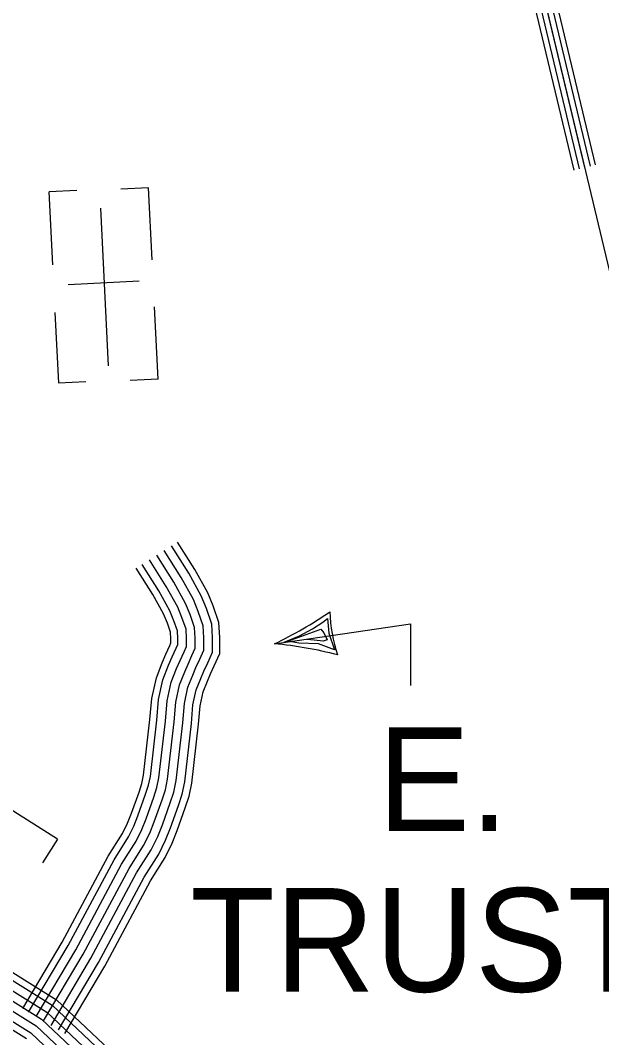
# Model space of a CAD drawing. Extents: x 1788175 to 1969470, y 584502 to 738744.
# Drawn here: x 1947555 to 1949629, y 640308 to 643939 of the extents above; entities that cross this region are included whole.
import ezdxf

# ---------------------------------------------------------------- set-up
doc = ezdxf.new("R2010")
doc.units = 0
for name, color, linetype in [('DESIGN - ROW - Right-of-Way and Easement Labels', 7, 'Continuous'), ('DESIGN - UTILITIES - Cable (Underground) with Text', 7, 'Continuous'), ('SURVEY - DRAINAGE - Natural Features', 7, 'Continuous'), ('SURVEY - TRANSPORTATION - Roads', 7, 'Continuous')]:
    doc.layers.add(name, color=color, linetype=linetype)

msp = doc.modelspace()

# ---------------------------------------------------------------- linework, layer by layer
at = {"layer": 'DESIGN - ROW - Right-of-Way and Easement Labels'}
for p, q in [((1948596.6, 641766.7), (1948634.3, 641790.5)), ((1948634.3, 641790.5), (1948650.2, 641804.1)), ((1948650.2, 641804.1), (1948655, 641752.2)), ((1948496.3, 641719.9), (1948550.3, 641742.3)), ((1948508.6, 641723.1), (1948626.9, 641765.6)), ((1948550.3, 641742.3), (1948596.6, 641766.7)), ((1948626.9, 641765.6), (1948637.8, 641752.5)), ((1948637.8, 641752.5), (1948649.7, 641727.6)), ((1948655, 641752.2), (1948675.3, 641692.4)), ((1948548.5, 641716.2), (1948508.6, 641723.1)), ((1948618.9, 641713.6), (1948548.5, 641716.2)), ((1948602.5, 641726.9), (1948577.4, 641728.8)), ((1948635.5, 641723), (1948602.5, 641726.9)), ((1948675.3, 641692.4), (1948618.9, 641713.6)), ((1948649.7, 641727.6), (1948635.5, 641723))]:
    msp.add_line(p, q, dxfattribs=at)
msp.add_lwpolyline([(1948461.6, 641713.9), (1948947, 641785.6), (1948947, 641564.8)], dxfattribs=at)
for centre, radius, start, end in [((1947786.3, 643111.6), 1552.3, 295.7876, 304.2154), ((1949191.2, 641842.5), 532.3, 181.5708, 198.4292), ((1948334, 640333.4), 1386.4, 75.2793, 84.7178)]:
    msp.add_arc(centre, radius, start, end, dxfattribs=at)
at = {"layer": 'DESIGN - UTILITIES - Cable (Underground) with Text'}
for p, q in [((1948012.5, 643340.8), (1947912.9, 643335.8)), ((1948025.2, 643084.4), (1948012.4, 643340.8)), ((1947656.4, 643327), (1947669.4, 643066.4)), ((1947755.9, 643331.9), (1947657, 643327)), ((1947979, 643007.6), (1947725.7, 642994.9)), ((1948046.6, 642658.5), (1948033.6, 642916.2)), ((1947677.9, 642895.7), (1947690.5, 642644.6)), ((1947690.7, 642644.6), (1947788.8, 642649.5)), ((1948046.4, 642658.4), (1947947, 642653.4)), ((1947687.4, 641016.3), (1947469, 641154)), ((1947687.2, 641016.1), (1947634.2, 640932))]:
    msp.add_line(p, q, dxfattribs=at)
msp.add_lwpolyline([(1947840.4, 643268.7), (1947868.6, 642706.4)], dxfattribs=at)
at = {"layer": 'SURVEY - DRAINAGE - Natural Features'}
for points in [[(1947780.4, 652220.2), (1947771.7, 651988.3), (1948460.1, 651953.4), (1948549.9, 651947.2), (1948645.6, 651933.1), (1948779.3, 651920.9), (1948964.8, 651886.7), (1948683.2, 648245.2), (1947980.9, 648306.1), (1947794.7, 646671.3), (1947978.6, 646779), (1948164.6, 646916.7), (1948312.6, 647046.4), (1948454.6, 647160.1), (1948574.6, 647243.9), (1948656.4, 647227.8), (1950863.4, 637991.9)], [(1948689.3, 647003.8), (1949548.3, 643409)], [(1948708.8, 647008.4), (1949567.8, 643413.6)], [(1948728.2, 647013.1), (1949587.2, 643418.3)], [(1948746.7, 647017.5), (1949605.7, 643422.7)], [(1948669.9, 646999.1), (1949528.9, 643404.3)]]:
    msp.add_lwpolyline(points, dxfattribs=at)
at = {"layer": 'SURVEY - TRANSPORTATION - Roads'}
for points in [[(1947690.9, 640336.2), (1947833.5, 640576.1), (1947996.4, 640880.5), (1948048.7, 640963.6), (1948073.1, 641012.9), (1948090.4, 641056.5), (1948118.8, 641136.4), (1948132.1, 641176.6), (1948141.2, 641220.9), (1948165.1, 641429.1), (1948170.7, 641496), (1948182.6, 641549.5), (1948198.4, 641590.3), (1948209.6, 641616.6), (1948223.1, 641645.9), (1948240.8, 641684.5), (1948240.7, 641735.8), (1948238, 641784.3), (1948218.5, 641839.9), (1948200.4, 641884.9), (1948155.4, 641965.7), (1948094.2, 642063.1)], [(1947713, 640323.1), (1947855.9, 640563.5), (1948018.6, 640867.6), (1948071.2, 640951), (1948096.7, 641002.4), (1948114.5, 641047.4), (1948143.2, 641128.1), (1948156.9, 641169.9), (1948166.7, 641216.8), (1948190.7, 641426.6), (1948196.2, 641492.1), (1948207.3, 641542), (1948222.2, 641580.6), (1948233.1, 641606.2), (1948246.5, 641635.2), (1948266.5, 641678.9), (1948266.4, 641736.5), (1948263.4, 641789.3), (1948242.5, 641849), (1948223.6, 641896), (1948177.6, 641978.8), (1948116, 642076.8)], [(1947637.6, 640367.9), (1947779.4, 640606.6), (1947942.7, 640911.7), (1947994.6, 640994), (1948016.5, 641038.2), (1948032.4, 641078.3), (1948060.2, 641156.5), (1948072.1, 641192.6), (1948080, 641230.7), (1948103.4, 641435.2), (1948109.2, 641505.3), (1948123.1, 641567.5), (1948141, 641613.6), (1948152.9, 641641.7), (1948166.8, 641671.8), (1948178.8, 641697.9), (1948178.7, 641734), (1948176.6, 641772.1), (1948160.4, 641818.1), (1948144.3, 641858.1), (1948102, 641934.1), (1948041.7, 642030.1)], [(1947637.6, 640367.9), (1947779.4, 640606.6), (1947942.7, 640911.7), (1947994.6, 640994), (1948016.5, 641038.2), (1948032.4, 641078.3), (1948060.2, 641156.5), (1948072.1, 641192.6), (1948080, 641230.7), (1948103.4, 641435.2), (1948109.2, 641505.3), (1948123.1, 641567.5), (1948141, 641613.6), (1948152.9, 641641.7), (1948166.8, 641671.8), (1948178.8, 641697.9), (1948178.7, 641734), (1948176.6, 641772.1), (1948160.4, 641818.1), (1948144.3, 641858.1), (1948102, 641934.1), (1948041.7, 642030.1)], [(1947664.3, 640352.1), (1947806.5, 640591.3), (1947969.6, 640896.1), (1948021.6, 640978.8), (1948044.8, 641025.5), (1948061.4, 641067.4), (1948089.5, 641146.5), (1948102.1, 641184.6), (1948110.6, 641225.8), (1948134.3, 641432.1), (1948140, 641500.7), (1948152.8, 641558.5), (1948169.7, 641602), (1948181.2, 641629.2), (1948195, 641658.9), (1948209.8, 641691.2), (1948209.7, 641734.9), (1948207.3, 641778.2), (1948189.4, 641829), (1948172.3, 641871.5), (1948128.7, 641949.9), (1948068, 642046.6)], [(1947584.3, 640399.6), (1947725.4, 640637.1), (1947889.1, 640942.9), (1947940.4, 641024.4), (1947959.8, 641063.4), (1947974.3, 641100.1), (1948001.5, 641176.6), (1948012.1, 641208.7), (1948018.7, 641240.6), (1948041.7, 641441.3), (1948047.8, 641514.7), (1948063.6, 641585.5), (1948083.5, 641637), (1948096.2, 641666.9), (1948110.5, 641697.8), (1948116.7, 641711.4), (1948116.7, 641732.2), (1948115.1, 641759.8), (1948102.4, 641796.2), (1948088.2, 641831.4), (1948048.7, 641902.5), (1947989.2, 641997.1)], [(1947611, 640383.7), (1947752.4, 640621.8), (1947915.9, 640927.3), (1947967.5, 641009.2), (1947988.1, 641050.8), (1948003.3, 641089.2), (1948030.8, 641166.6), (1948042.1, 641200.7), (1948049.3, 641235.6), (1948072.6, 641438.2), (1948078.5, 641510), (1948093.3, 641576.5), (1948112.2, 641625.3), (1948124.6, 641654.3), (1948138.7, 641684.8), (1948147.7, 641704.6), (1948147.7, 641733.1), (1948145.8, 641765.9), (1948131.4, 641807.2), (1948116.3, 641844.7), (1948075.4, 641918.3), (1948015.5, 642013.6)], [(1947563.1, 640412.2), (1947703.9, 640649.2), (1947867.7, 640955.3), (1947918.8, 641036.5), (1947937.2, 641073.5), (1947951.2, 641108.8), (1947978.1, 641184.6), (1947988.2, 641215.1), (1947994.3, 641244.5), (1948017.1, 641443.7), (1948023.3, 641518.4), (1948039.9, 641592.7), (1948060.6, 641646.3), (1948073.6, 641676.9), (1948088, 641708.1), (1948092, 641716.7), (1948092, 641731.5), (1948090.7, 641755), (1948079.2, 641787.5), (1948065.9, 641820.7), (1948027.4, 641890), (1947968.3, 641984)], [(1944898.4, 641069.7), (1945003.5, 641080.4), (1945099.6, 641078.5), (1945173.6, 641072.4), (1945263.2, 641062.5), (1945330.5, 641054.6), (1945404.2, 641044.3), (1945512, 641022.2), (1945584.1, 641009.3), (1945845.4, 640915.7), (1945989.5, 640887), (1946096.6, 640885.6), (1946185.5, 640898.6), (1946239.3, 640900.7), (1946342, 640891.4), (1946378.6, 640895.7), (1946583.7, 640854.2), (1946758, 640833.1), (1946918.5, 640772.7), (1947080.8, 640733.7), (1947440.8, 640594.8), (1947684, 640443.4), (1947956.1, 640185.6)], [(1944900.3, 641045.1), (1945004.5, 641055.7), (1945098.3, 641053.8), (1945171.2, 641047.8), (1945260.4, 641038), (1945327.3, 641030), (1945400, 641019.9), (1945507.3, 640998), (1945577.8, 640985.4), (1945838.8, 640891.8), (1945986.9, 640862.3), (1946098.2, 640860.9), (1946187.8, 640873.9), (1946238.6, 640876), (1946342.4, 640866.5), (1946377.6, 640870.7), (1946579.8, 640829.8), (1946752, 640809), (1946911.2, 640749.1), (1947073.5, 640710), (1947429.7, 640572.6), (1947668.8, 640423.8), (1947935.4, 640171.2)], [(1944902.6, 641014.2), (1945005.8, 641024.6), (1945096.7, 641022.9), (1945168.2, 641017), (1945256.8, 641007.2), (1945323.4, 640999.3), (1945394.7, 640989.3), (1945501.5, 640967.5), (1945569.7, 640955.3), (1945830.5, 640861.9), (1945983.7, 640831.3), (1946100.3, 640829.8), (1946190.7, 640843), (1946237.8, 640844.9), (1946342.8, 640835.4), (1946376.3, 640839.3), (1946574.9, 640799.2), (1946744.6, 640778.6), (1946902.1, 640719.4), (1947064.2, 640680.4), (1947415.8, 640544.7), (1947649.8, 640399.1), (1947909.5, 640153)], [(1944823, 640979), (1944905, 640983.3), (1945007.1, 640993.6), (1945095.2, 640991.9), (1945165.2, 640986.1), (1945253.3, 640976.4), (1945319.4, 640968.6), (1945389.5, 640958.8), (1945495.6, 640937.1), (1945561.7, 640925.2), (1945822.2, 640831.9), (1945980.4, 640800.4), (1946102.4, 640798.8), (1946193.5, 640812.1), (1946237.1, 640813.9), (1946343.2, 640804.2), (1946375, 640807.9), (1946569.9, 640768.5), (1946737.2, 640748.3), (1946893, 640689.7), (1947055, 640650.7), (1947401.9, 640516.9), (1947630.7, 640374.4), (1947883.6, 640134.9)], [(1944823, 640979), (1944905, 640983.3), (1945007.1, 640993.6), (1945095.2, 640991.9), (1945165.2, 640986.1), (1945253.3, 640976.4), (1945319.4, 640968.6), (1945389.5, 640958.8), (1945495.6, 640937.1), (1945561.7, 640925.2), (1945822.2, 640831.9), (1945980.4, 640800.4), (1946102.4, 640798.8), (1946193.5, 640812.1), (1946237.1, 640813.9), (1946343.2, 640804.2), (1946375, 640807.9), (1946569.9, 640768.5), (1946737.2, 640748.3), (1946893, 640689.7), (1947055, 640650.7), (1947401.9, 640516.9), (1947630.7, 640374.4), (1947883.6, 640134.9)], [(1944825.8, 640948.1), (1944907.4, 640952.3), (1945008.3, 640962.6), (1945093.6, 640960.9), (1945162.3, 640955.2), (1945249.8, 640945.6), (1945315.4, 640937.8), (1945384.2, 640928.2), (1945489.8, 640906.6), (1945553.7, 640895.2), (1945813.9, 640802), (1945977.2, 640769.4), (1946104.4, 640767.8), (1946196.4, 640781.2), (1946236.3, 640782.8), (1946343.6, 640773), (1946373.7, 640776.6), (1946565, 640737.9), (1946729.8, 640718), (1946883.9, 640660), (1947045.7, 640621), (1947388, 640489), (1947611.7, 640349.8), (1947857.7, 640116.7)], [(1944828.7, 640917.2), (1944909.8, 640921.4), (1945009.6, 640931.5), (1945092, 640929.9), (1945159.3, 640924.4), (1945246.3, 640914.8), (1945311.5, 640907.1), (1945379, 640897.6), (1945484, 640876.2), (1945545.7, 640865.1), (1945805.6, 640772), (1945973.9, 640738.4), (1946106.5, 640736.8), (1946199.3, 640750.3), (1946235.5, 640751.8), (1946344, 640741.9), (1946372.4, 640745.2), (1946560, 640707.3), (1946722.3, 640687.6), (1946874.8, 640630.3), (1947036.5, 640591.4), (1947374.1, 640461.1), (1947592.6, 640325.1), (1947831.7, 640098.6)], [(1944831.1, 640891.6), (1944911.7, 640895.8), (1945010.7, 640905.8), (1945090.7, 640904.2), (1945156.8, 640898.8), (1945243.4, 640889.2), (1945308.2, 640881.6), (1945374.6, 640872.3), (1945479.1, 640850.9), (1945539.1, 640840.2), (1945798.7, 640747.2), (1945971.2, 640712.7), (1946108.2, 640711), (1946201.7, 640724.7), (1946234.8, 640726), (1946344.3, 640716), (1946371.3, 640719.2), (1946555.9, 640681.9), (1946716.2, 640662.5), (1946867.2, 640605.7), (1947028.8, 640566.8), (1947362.6, 640438), (1947576.8, 640304.7)]]:
    msp.add_lwpolyline(points, dxfattribs=at)

# ---------------------------------------------------------------- texts
at = {"layer": 'DESIGN - ROW - Right-of-Way and Easement Labels'}
for s, p in [('E.', (1948828.9, 641045.4)), ('TRUSTY', (1948160.3, 640472))]:
    msp.add_text(s, height=370, dxfattribs=at).set_placement(p)

doc.saveas('drawing.dxf')
